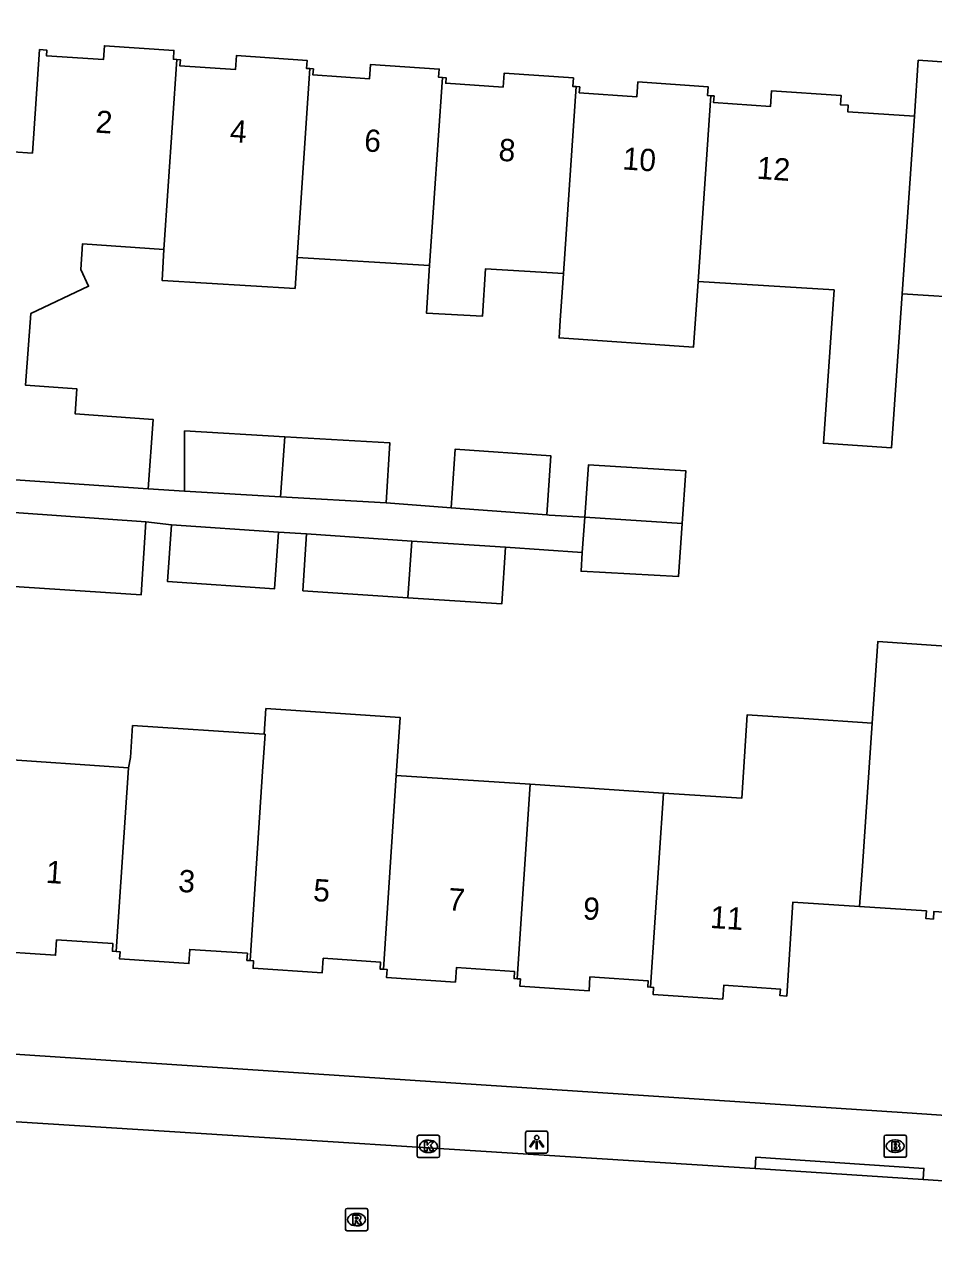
# Model space of a CAD drawing. Extents: x 161848 to 162726, y 385382 to 386521.
# Drawn here: x 162073 to 162113.7, y 386288 to 386343.2 of the extents above; entities that cross this region are included whole.
import ezdxf

# ---------------------------------------------------------------- set-up
doc = ezdxf.new("R2010")
doc.units = 0
for name, color, linetype in [('IMGEO_Brandkraan', 7, 'Continuous'), ('IMGEO_Kolk', 7, 'Continuous'), ('IMGEO_Lichtpunt', 7, 'Continuous'), ('IMGEO_Pand', 7, 'Continuous'), ('IMGEO_Pand_nummerreeks', 7, 'Continuous'), ('IMGEO_Rijbaan_lokaal_open', 7, 'Continuous'), ('IMGEO_Rioolput', 7, 'Continuous'), ('IMGEO_Voetpad_open', 7, 'Continuous')]:
    doc.layers.add(name, color=color, linetype=linetype)

msp = doc.modelspace()

# ---------------------------------------------------------------- linework, layer by layer
at = {"layer": 'IMGEO_Brandkraan'}
for p, q in [((162111.522, 386292.514), (162111.522, 386293.366)), ((162111.597, 386293.44), (162112.449, 386293.44)), ((162112.01, 386293.22), (162112.035, 386293.22)), ((162112.523, 386293.366), (162112.523, 386292.514)), ((162112.033, 386292.66), (162112.008, 386292.66)), ((162112.449, 386292.44), (162111.597, 386292.44))]:
    msp.add_line(p, q, dxfattribs=at)
for points in [[(162111.522, 386292.514), (162111.522, 386293.366)], [(162111.597, 386293.44), (162112.449, 386293.44)], [(162111.87, 386293.14), (162111.87, 386292.74), (162112.083, 386292.74)], [(162112.101, 386293.14), (162111.87, 386293.14)], [(162112.523, 386293.366), (162112.523, 386292.514)], [(162112.049, 386293.059), (162111.995, 386293.059), (162111.995, 386292.983)], [(162111.995, 386292.983), (162112.048, 386292.983)], [(162112.057, 386292.907), (162111.995, 386292.907), (162111.995, 386292.826)], [(162111.995, 386292.826), (162112.057, 386292.826)], [(162112.449, 386292.44), (162111.597, 386292.44)]]:
    msp.add_lwpolyline(points, dxfattribs=at)
for centre, radius, start, end in [((162111.599, 386293.364), 0.0765, 91.552, 178.448), ((162111.599, 386293.364), 0.0765, 91.552, 178.448), ((162112.105, 386292.995), 0.145, 59.4692, 91.5367), ((162112.13, 386293.042), 0.0922, 285.5137, 58.1501), ((162112.447, 386293.364), 0.0765, 1.552, 88.448), ((162112.447, 386293.364), 0.0765, 1.552, 88.448), ((162112.05, 386293.021), 0.0379, 267.8285, 90.9355), ((162112.058, 386292.866), 0.0404, 269.8759, 90.5077), ((162112.089, 386292.991), 0.251, 268.6676, 293.5347), ((162112.135, 386292.85), 0.105, 301.3115, 78.989), ((162111.599, 386292.516), 0.0765, 181.552, 268.448), ((162111.599, 386292.516), 0.0765, 181.552, 268.448), ((162112.447, 386292.516), 0.0765, 271.552, 358.448), ((162112.447, 386292.516), 0.0765, 271.552, 358.448)]:
    msp.add_arc(centre, radius, start, end, dxfattribs=at)
for centre, major_axis, ratio, start_param, end_param in [((162112.009, 386292.94), (-0.387, 0.002), 0.722429, 4.712389, 7.853982), ((162112.034, 386292.94), (-0.39, 0.002), 0.717154, 1.570796, 4.712389)]:
    msp.add_ellipse(centre, major_axis=major_axis, ratio=ratio, start_param=start_param, end_param=end_param, dxfattribs=at)
at = {"layer": 'IMGEO_Kolk'}
for p, q in [((162090.602, 386292.506), (162090.602, 386293.358)), ((162090.677, 386293.432), (162091.529, 386293.432)), ((162091.09, 386293.212), (162091.115, 386293.212)), ((162091.603, 386293.358), (162091.603, 386292.506)), ((162091.113, 386292.652), (162091.088, 386292.652)), ((162091.529, 386292.432), (162090.677, 386292.432))]:
    msp.add_line(p, q, dxfattribs=at)
for points in [[(162090.602, 386292.506), (162090.602, 386293.358)], [(162090.677, 386293.432), (162091.529, 386293.432)], [(162090.923, 386293.132), (162091.046, 386293.132), (162091.046, 386292.981), (162091.176, 386293.132), (162091.34, 386293.132), (162091.194, 386292.981), (162091.347, 386292.732), (162091.195, 386292.732), (162091.11, 386292.896), (162091.046, 386292.829), (162091.046, 386292.732), (162090.923, 386292.732), (162090.923, 386293.132)], [(162091.603, 386293.358), (162091.603, 386292.506)], [(162091.529, 386292.432), (162090.677, 386292.432)]]:
    msp.add_lwpolyline(points, dxfattribs=at)
for centre, start, end in [((162090.679, 386293.356), 91.552, 178.448), ((162090.679, 386293.356), 91.552, 178.448), ((162091.527, 386293.356), 1.552, 88.448), ((162091.527, 386293.356), 1.552, 88.448), ((162090.679, 386292.508), 181.552, 268.448), ((162090.679, 386292.508), 181.552, 268.448), ((162091.527, 386292.508), 271.552, 358.448), ((162091.527, 386292.508), 271.552, 358.448)]:
    msp.add_arc(centre, 0.0765, start, end, dxfattribs=at)
for centre, major_axis, ratio, start_param, end_param in [((162091.089, 386292.932), (-0.387, 0.002), 0.722429, 4.712389, 7.853982), ((162091.114, 386292.932), (-0.39, 0.002), 0.717154, 1.570796, 4.712389)]:
    msp.add_ellipse(centre, major_axis=major_axis, ratio=ratio, start_param=start_param, end_param=end_param, dxfattribs=at)
at = {"layer": 'IMGEO_Lichtpunt'}
for p, q in [((162095.457, 386293.525), (162095.457, 386292.718)), ((162095.457, 386293.525), (162095.457, 386292.718)), ((162096.359, 386293.62), (162095.551, 386293.62)), ((162096.359, 386293.62), (162095.551, 386293.62)), ((162096.453, 386292.718), (162096.453, 386293.525)), ((162096.453, 386292.718), (162096.453, 386293.525)), ((162095.551, 386292.624), (162096.359, 386292.624)), ((162095.551, 386292.624), (162096.359, 386292.624))]:
    msp.add_line(p, q, dxfattribs=at)
for points in [[(162095.831, 386293.189), (162095.87, 386293.161), (162095.682, 386292.899), (162095.644, 386292.926), (162095.831, 386293.189)], [(162095.933, 386293.141), (162095.98, 386293.141), (162095.98, 386292.819), (162095.933, 386292.819), (162095.933, 386293.141)], [(162096.043, 386293.161), (162096.081, 386293.188), (162096.268, 386292.926), (162096.229, 386292.898), (162096.043, 386293.161)]]:
    msp.add_lwpolyline(points, dxfattribs=at)
msp.add_circle((162095.956, 386293.323), 0.0994, dxfattribs=at)
for centre, start, end in [((162095.551, 386293.525), 90, 180), ((162095.551, 386293.525), 90, 180), ((162096.359, 386293.525), 0, 90), ((162096.359, 386293.525), 0, 90), ((162095.551, 386292.718), 180, 270), ((162095.551, 386292.718), 180, 270), ((162096.359, 386292.718), 270, 0), ((162096.359, 386292.718), 270, 360)]:
    msp.add_arc(centre, 0.0946, start, end, dxfattribs=at)
at = {"layer": 'IMGEO_Pand'}
for points in [[(162122.348, 386342.826), (162122.186, 386342.837), (162122.159, 386342.445), (162116.494, 386342.83), (162116.52, 386343.212), (162116.169, 386343.236), (162116.046, 386341.436), (162113.056, 386341.639), (162112.885, 386339.125)], [(162079.828, 386341.675), (162079.668, 386341.686), (162079.695, 386342.079), (162076.576, 386342.291), (162076.533, 386341.665), (162073.976, 386341.839), (162073.993, 386342.093), (162073.671, 386342.115), (162073.355, 386337.472), (162069.817, 386337.715), (162069.562, 386333.938), (162069.262, 386333.961), (162069.236, 386333.62), (162069.535, 386333.597), (162069.095, 386333.377), (162070.154, 386331.131), (162068.548, 386331.238), (162068.069, 386324.05), (162068.034, 386323.555), (162067.735, 386323.574), (162067.707, 386323.148)], [(162085.79, 386341.263), (162085.636, 386341.273), (162085.66, 386341.634), (162082.496, 386341.849), (162082.453, 386341.218), (162079.966, 386341.387), (162079.985, 386341.664), (162079.828, 386341.675)], [(162079.246, 386333.154), (162079.828, 386341.675)], [(162085.211, 386332.794), (162085.79, 386341.263)], [(162091.728, 386340.863), (162091.56, 386340.874), (162091.585, 386341.239), (162088.508, 386341.448), (162088.464, 386340.807), (162085.926, 386340.98), (162085.945, 386341.252), (162085.79, 386341.263)], [(162091.728, 386340.863), (162091.152, 386332.435)], [(162097.725, 386340.455), (162097.572, 386340.465), (162097.598, 386340.844), (162094.492, 386341.055), (162094.45, 386340.434), (162091.878, 386340.609), (162091.895, 386340.852), (162091.728, 386340.863)], [(162097.725, 386340.455), (162097.882, 386340.444), (162097.864, 386340.179), (162100.445, 386340.004), (162100.49, 386340.667), (162103.639, 386340.453), (162103.612, 386340.056), (162103.758, 386340.046)], [(162097.152, 386332.073), (162097.725, 386340.455)], [(162103.758, 386340.046), (162103.188, 386331.709)], [(162112.885, 386339.125), (162109.897, 386339.328), (162109.917, 386339.62), (162109.567, 386339.644), (162109.595, 386340.061), (162106.486, 386340.272), (162106.438, 386339.567), (162103.883, 386339.74), (162103.903, 386340.036), (162103.758, 386340.046)], [(162112.331, 386331.157), (162112.885, 386339.125)], [(162112.331, 386331.157), (162115.634, 386330.958), (162118.129, 386330.808), (162118.341, 386334.321), (162121.756, 386334.089)], [(162078.535, 386322.419), (162078.759, 386325.528), (162075.268, 386325.779), (162075.349, 386326.9), (162073.045, 386327.066), (162073.276, 386330.278), (162075.871, 386331.506), (162075.516, 386332.256), (162075.595, 386333.403), (162079.246, 386333.154)], [(162079.246, 386333.154), (162079.163, 386331.767), (162085.128, 386331.406), (162085.211, 386332.794)], [(162091.152, 386332.435), (162085.211, 386332.794)], [(162091.152, 386332.435), (162091.014, 386330.3), (162093.527, 386330.163), (162093.655, 386332.284), (162097.152, 386332.073)], [(162103.188, 386331.709), (162102.987, 386328.773), (162096.955, 386329.185), (162097.009, 386329.973), (162097.152, 386332.073)], [(162103.188, 386331.709), (162109.285, 386331.341), (162108.807, 386324.463), (162111.851, 386324.252), (162112.331, 386331.157)], [(162080.174, 386322.315), (162080.174, 386325.018), (162084.661, 386324.756)], [(162084.477, 386322.064), (162084.661, 386324.756)], [(162084.661, 386324.756), (162089.368, 386324.482), (162089.211, 386321.789)], [(162092.115, 386321.559), (162092.304, 386324.198), (162096.593, 386323.891), (162096.412, 386321.251)], [(162102.476, 386320.868), (162102.636, 386323.226), (162098.269, 386323.494), (162098.108, 386321.143)], [(162078.535, 386322.419), (162067.707, 386323.148)], [(162084.477, 386322.064), (162080.174, 386322.315)], [(162089.211, 386321.789), (162084.477, 386322.064)], [(162067.244, 386321.731), (162066.862, 386315.986), (162067.842, 386315.92), (162067.517, 386311.044), (162066.548, 386311.108), (162066.146, 386305.077), (162071.055, 386304.75), (162070.879, 386302.106), (162071.219, 386302.084), (162071.194, 386301.713), (162074.388, 386301.5), (162074.434, 386302.193), (162076.961, 386302.025), (162076.938, 386301.683), (162077.112, 386301.671)], [(162067.244, 386321.731), (162078.438, 386320.932)], [(162096.412, 386321.251), (162092.115, 386321.559)], [(162077.654, 386309.912), (162071.559, 386310.318), (162072.075, 386318.072), (162078.221, 386317.663), (162078.438, 386320.932)], [(162084.375, 386320.478), (162084.208, 386317.936), (162079.412, 386318.257), (162079.582, 386320.8)], [(162079.582, 386320.8), (162084.375, 386320.478)], [(162097.999, 386319.563), (162097.942, 386318.721), (162102.316, 386318.491), (162102.476, 386320.868)], [(162098.108, 386321.143), (162097.999, 386319.563)], [(162102.476, 386320.868), (162098.108, 386321.143)], [(162085.644, 386320.393), (162085.477, 386317.851), (162090.184, 386317.535)], [(162085.644, 386320.393), (162090.351, 386320.078)], [(162090.184, 386317.535), (162090.351, 386320.078)], [(162094.56, 386319.796), (162094.389, 386317.254), (162090.184, 386317.535)], [(162090.351, 386320.078), (162094.56, 386319.796)], [(162120.135, 386311.469), (162120.305, 386314.07), (162117.944, 386314.225), (162118.004, 386315.116), (162111.239, 386315.566), (162110.996, 386311.914)], [(162089.66, 386309.57), (162089.833, 386312.164), (162083.814, 386312.565), (162083.737, 386311.416)], [(162110.996, 386311.914), (162107.923, 386312.119), (162105.393, 386312.288), (162105.143, 386308.539), (162101.634, 386308.772)], [(162110.996, 386311.914), (162110.551, 386305.501), (162110.425, 386303.691)], [(162083.737, 386311.416), (162077.841, 386311.803), (162077.746, 386310.363), (162077.654, 386309.912)], [(162083.737, 386311.416), (162083.779, 386311.413), (162083.684, 386309.968), (162083.112, 386301.262)], [(162077.112, 386301.671), (162077.654, 386309.912)], [(162089.088, 386300.875), (162089.66, 386309.57)], [(162089.66, 386309.57), (162095.658, 386309.17)], [(162095.658, 386309.17), (162095.085, 386300.45)], [(162101.634, 386308.772), (162095.658, 386309.17)], [(162101.062, 386300.072), (162101.634, 386308.772)], [(162110.425, 386303.691), (162107.44, 386303.889), (162107.159, 386299.673), (162106.859, 386299.693), (162106.879, 386299.986), (162104.336, 386300.156), (162104.295, 386299.539), (162101.172, 386299.747), (162101.193, 386300.063), (162101.062, 386300.072)], [(162110.425, 386303.691), (162113.423, 386303.491), (162113.4, 386303.146), (162113.735, 386303.123), (162113.758, 386303.469), (162119.393, 386303.094), (162119.37, 386302.744), (162119.563, 386302.731)], [(162083.112, 386301.262), (162082.966, 386301.272), (162082.987, 386301.589), (162080.407, 386301.761), (162080.365, 386301.13), (162077.262, 386301.336), (162077.284, 386301.66), (162077.112, 386301.671)], [(162083.112, 386301.262), (162083.261, 386301.252), (162083.239, 386300.922), (162086.346, 386300.715), (162086.39, 386301.368), (162088.953, 386301.197), (162088.932, 386300.885), (162089.088, 386300.875)], [(162095.085, 386300.45), (162094.943, 386300.459), (162094.964, 386300.772), (162092.356, 386300.946), (162092.312, 386300.297), (162089.223, 386300.503), (162089.247, 386300.864), (162089.088, 386300.875)], [(162101.062, 386300.072), (162100.929, 386300.081), (162100.948, 386300.358), (162098.34, 386300.532), (162098.299, 386299.903), (162095.205, 386300.109), (162095.227, 386300.44), (162095.085, 386300.45)]]:
    msp.add_lwpolyline(points, dxfattribs=at)
at = {"layer": 'IMGEO_Rijbaan_lokaal_open'}
for points in [[(162066.486, 386294.436), (162071.199, 386294.125), (162105.745, 386291.945)], [(162113.275, 386291.44), (162105.745, 386291.945)], [(162113.275, 386291.44), (162166.299, 386287.884)]]:
    msp.add_lwpolyline(points, dxfattribs=at)
at = {"layer": 'IMGEO_Rioolput'}
for p, q in [((162087.379, 386289.219), (162087.379, 386290.071)), ((162087.454, 386290.145), (162088.306, 386290.145)), ((162087.867, 386289.925), (162087.892, 386289.925)), ((162088.38, 386290.071), (162088.38, 386289.219)), ((162087.89, 386289.365), (162087.865, 386289.365)), ((162088.306, 386289.145), (162087.454, 386289.145))]:
    msp.add_line(p, q, dxfattribs=at)
for points in [[(162087.379, 386289.219), (162087.379, 386290.071)], [(162087.454, 386290.145), (162088.306, 386290.145)], [(162087.968, 386289.843), (162087.716, 386289.845), (162087.716, 386289.445)], [(162088.38, 386290.071), (162088.38, 386289.219)], [(162087.716, 386289.445), (162087.84, 386289.445), (162087.84, 386289.607), (162087.851, 386289.607)], [(162087.894, 386289.764), (162087.84, 386289.764), (162087.84, 386289.683)], [(162087.84, 386289.683), (162087.892, 386289.683)], [(162087.898, 386289.578), (162087.969, 386289.445), (162088.109, 386289.445), (162088.044, 386289.571)], [(162088.306, 386289.145), (162087.454, 386289.145)]]:
    msp.add_lwpolyline(points, dxfattribs=at)
for centre, radius, start, end in [((162087.456, 386290.069), 0.0765, 91.552, 178.448), ((162087.456, 386290.069), 0.0765, 91.552, 178.448), ((162087.967, 386289.733), 0.109, 350.3612, 89.416), ((162088.304, 386290.069), 0.0765, 1.552, 88.448), ((162088.304, 386290.069), 0.0765, 1.552, 88.448), ((162087.85, 386289.554), 0.0533, 26.0293, 88.6989), ((162087.876, 386289.872), 0.19, 274.7715, 282.9687), ((162087.9, 386289.668), 0.0964, 77.0061, 93.1865), ((162087.914, 386289.725), 0.0378, 276.6634, 79.6772), ((162087.965, 386289.733), 0.112, 277.5842, 350.9817), ((162087.949, 386289.518), 0.108, 29.5134, 73.7905), ((162087.456, 386289.221), 0.0765, 181.552, 268.448), ((162087.456, 386289.221), 0.0765, 181.552, 268.448), ((162088.304, 386289.221), 0.0765, 271.552, 358.448), ((162088.304, 386289.221), 0.0765, 271.552, 358.448)]:
    msp.add_arc(centre, radius, start, end, dxfattribs=at)
for centre, major_axis, ratio, start_param, end_param in [((162087.866, 386289.645), (-0.387, 0.002), 0.722429, 4.712389, 7.853982), ((162087.891, 386289.645), (-0.39, 0.002), 0.717154, 1.570796, 4.712389)]:
    msp.add_ellipse(centre, major_axis=major_axis, ratio=ratio, start_param=start_param, end_param=end_param, dxfattribs=at)
at = {"layer": 'IMGEO_Voetpad_open'}
for points in [[(162080.174, 386322.315), (162078.535, 386322.419)], [(162092.115, 386321.559), (162089.211, 386321.789)], [(162078.438, 386320.932), (162079.582, 386320.8)], [(162098.108, 386321.143), (162096.509, 386321.244), (162096.412, 386321.251)], [(162084.375, 386320.478), (162085.644, 386320.393)], [(162094.56, 386319.796), (162097.999, 386319.563)], [(162170.199, 386290.501), (162142.737, 386292.372), (162112.566, 386294.428), (162066.851, 386297.44)], [(162105.745, 386291.945), (162105.781, 386292.449), (162113.311, 386291.945), (162113.275, 386291.44)]]:
    msp.add_lwpolyline(points, dxfattribs=at)

# ---------------------------------------------------------------- texts
at = {"layer": 'IMGEO_Pand_nummerreeks'}
for s, rotation, p in [('2', 356.0008, (162076.159, 386338.398)), ('4', 356.0008, (162082.181, 386337.977)), ('6', 356.0013, (162088.199, 386337.557)), ('8', 356.0008, (162094.224, 386337.136)), ('10', 356.0008, (162099.782, 386336.746)), ('12', 356.0008, (162105.796, 386336.326)), ('1', 356.1096, (162073.935, 386304.753)), ('3', 356.1096, (162079.867, 386304.35)), ('5', 356.1096, (162085.913, 386303.938)), ('7', 356.1086, (162091.959, 386303.527)), ('9', 356.1086, (162098.005, 386303.116)), ('11', 356.1096, (162103.707, 386302.729))]:
    msp.add_text(s, height=1, rotation=rotation, dxfattribs=at).set_placement(p)

doc.saveas('drawing.dxf')
